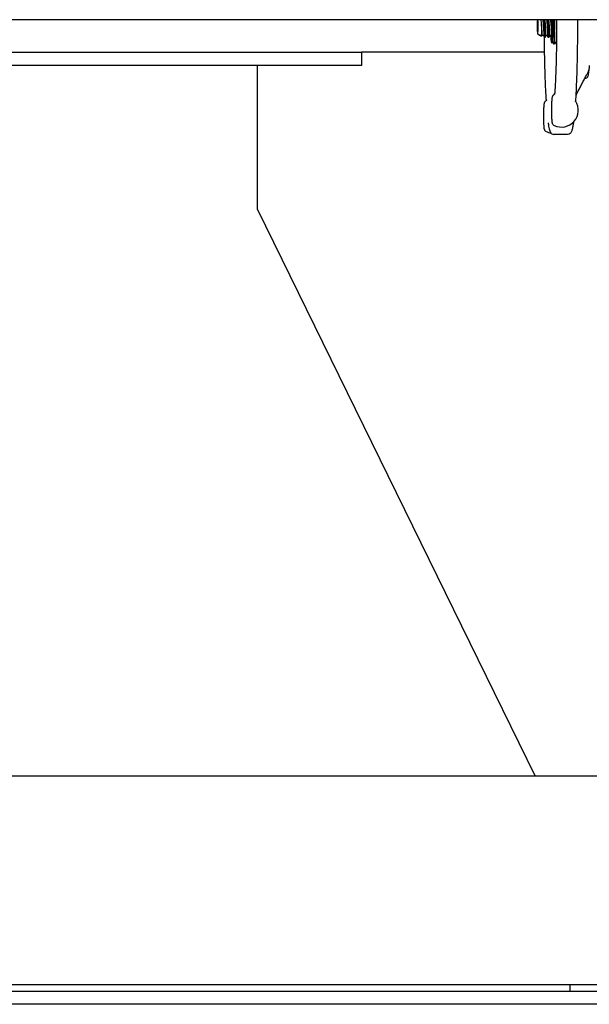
# Model space of a CAD drawing. Header units: inches. Extents: x 5 to 1128, y -85 to 748.
# Tile 599 of 656: x 1033 to 1044, y 333 to 352. Entities that reach past the tile are written whole.
import ezdxf

# ---------------------------------------------------------------- set-up
doc = ezdxf.new("R2010")
doc.units = ezdxf.units.IN
doc.header["$LTSCALE"] = 32
doc.header["$MEASUREMENT"] = 0
doc.layers.add('Visible (ANSI)', color=7, linetype='Continuous', lineweight=30)

msp = doc.modelspace()

# ---------------------------------------------------------------- linework, layer by layer
at = {"layer": 'Visible (ANSI)'}
for p, q in [((1047.86828, 352.10867), (1011.55578, 352.10867)), ((1042.68225, 351.83459), (1042.7198, 351.81377)), ((1042.72018, 351.81367), (1042.72489, 351.81367)), ((1042.72578, 351.81046), (1042.75661, 351.79336)), ((1042.76189, 351.81367), (1042.79888, 351.81367)), ((1042.8233, 351.76492), (1042.81147, 351.76492)), ((1042.83589, 351.81367), (1042.87287, 351.81367)), ((1042.89729, 351.76492), (1042.88546, 351.76492)), ((1042.90988, 351.81367), (1042.94686, 351.81367)), ((1042.94234, 351.6802), (1042.95806, 351.66441)), ((1042.96524, 351.67527), (1042.96012, 351.66536)), ((1011.55578, 351.48367), (1039.30578, 351.48367)), ((1042.80859, 351.48367), (1039.30578, 351.48367)), ((1039.30578, 351.48367), (1039.30578, 351.23367)), ((1042.9938, 351.63992), (1042.99326, 351.63992)), ((1039.30578, 351.23367), (1011.55578, 351.23367)), ((1037.30578, 351.23367), (1037.30578, 348.48367)), ((1043.59949, 350.98367), (1043.58388, 350.98367)), ((1043.25394, 349.90867), (1042.99446, 349.90867)), ((1037.30578, 348.48367), (1042.63231, 337.60867)), ((1047.86828, 337.60867), (1011.55578, 337.60867)), ((1047.86828, 333.60867), (1012.80578, 333.60867)), ((1043.30578, 333.48367), (1043.30578, 333.60867)), ((1012.80578, 333.48367), (1046.30578, 333.48367)), ((1047.86828, 333.23367), (1007.43078, 333.23367))]:
    msp.add_line(p, q, dxfattribs=at)
for centre, end in [((1043.13601, 350.37497), 32.818265), ((1042.98276, 350.25899), 261.815827)]:
    msp.add_arc(centre, 0.325, 244.568479, end, dxfattribs=at)
for centre, major_axis, start_param, end_param in [((1042.68258, 351.98367), (0, -0.14917), 3.71884679, 8.84752382), ((1042.94356, 351.98367), (0, -0.30408), 5.30563756, 8.27761097), ((1042.94356, 351.98367), (0, -0.21875), 5.60250197, 8.46222721), ((1042.80816, 351.98367), (0, -0.21875), 0.28084408, 1.28550842), ((1042.98315, 351.98367), (0, -0.34375), 1.27163406, 1.34061811), ((1042.72018, 351.98367), (0, -0.17), 6.24811891, 6.68414126)]:
    msp.add_ellipse(centre, major_axis=major_axis, ratio=0.06327788, start_param=start_param, end_param=end_param, dxfattribs=at)
for points, knots in [([(1042.74031, 352.10867), (1042.74242, 352.09484), (1042.74436, 352.07856), (1042.74815, 352.03972), (1042.74989, 352.01698), (1042.75284, 351.96998), (1042.754, 351.94617), (1042.75578, 351.9006), (1042.75638, 351.87931), (1042.75711, 351.84214), (1042.75723, 351.82668), (1042.75718, 351.80378), (1042.757, 351.79665), (1042.75673, 351.79363), (1042.75667, 351.79333), (1042.75661, 351.79336)], [-3.7202337, -3.7202337, -3.7202337, -3.7202337, -3.5648477, -3.5648477, -3.38516298, -3.38516298, -3.20331564, -3.20331564, -3.01930614, -3.01930614, -2.83313492, -2.83313492, -2.64480242, -2.64480242, -2.59504576, -2.59504576, -2.59504576, -2.59504576]), ([(1042.74095, 352.10857), (1042.74568, 352.08064), (1042.74978, 352.04187), (1042.75289, 352.00108), (1042.7569, 351.94841), (1042.75925, 351.89367), (1042.76044, 351.85801), (1042.76138, 351.82981), (1042.76164, 351.81407), (1042.76189, 351.81381)], [14.88186273, 14.88186273, 14.88186273, 14.88186273, 15.60534648, 15.60534648, 15.60534648, 16.53982126, 16.53982126, 16.53982126, 17.27875959, 17.27875959, 17.27875959, 17.27875959]), ([(1042.77794, 352.10843), (1042.78048, 352.09365), (1042.78284, 352.07587), (1042.78494, 352.05607), (1042.79004, 352.00816), (1042.79361, 351.94959), (1042.79568, 351.90298), (1042.79776, 351.85637), (1042.79839, 351.82286), (1042.79874, 351.81538), (1042.79878, 351.81443), (1042.79883, 351.8139), (1042.79887, 351.81378)], [14.88186273, 14.88186273, 14.88186273, 14.88186273, 15.26803699, 15.26803699, 15.26803699, 16.20253411, 16.20253411, 16.20253411, 17.13696941, 17.13696941, 17.13696941, 17.25560856, 17.25560856, 17.25560856, 17.25560856]), ([(1042.812, 351.77349), (1042.81195, 351.77977), (1042.81183, 351.78868), (1042.81139, 351.81121), (1042.81107, 351.82466), (1042.80996, 351.86128), (1042.80904, 351.88583), (1042.80652, 351.93841), (1042.80494, 351.96588), (1042.80108, 352.02011), (1042.79884, 352.04634), (1042.79478, 352.08409), (1042.79322, 352.09693), (1042.79157, 352.10867)], [-3.17227783, -3.17227783, -3.17227783, -3.17227783, -3.01866987, -3.01866987, -2.86653152, -2.86653152, -2.65540831, -2.65540831, -2.44714253, -2.44714253, -2.24173481, -2.24173481, -2.12469232, -2.12469232, -2.12469232, -2.12469232]), ([(1042.80974, 352.10867), (1042.81055, 352.10123), (1042.81133, 352.09341), (1042.81431, 352.06091), (1042.81621, 352.03405), (1042.81936, 351.97809), (1042.82057, 351.94952), (1042.82145, 351.92211)], [-0.5023483, -0.5023483, -0.5023483, -0.5023483, -0.430624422, -0.430624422, -0.216390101, -0.216390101, 0, 0, 0, 0]), ([(1042.81495, 352.10866), (1042.81525, 352.10689), (1042.81555, 352.10507), (1042.81585, 352.10321), (1042.82187, 352.06558), (1042.82668, 352.00986), (1042.82983, 351.95755), (1042.83299, 351.90525), (1042.8345, 351.85764), (1042.83519, 351.83308), (1042.83556, 351.82039), (1042.83572, 351.81402), (1042.83589, 351.814)], [21.16504803, 21.16504803, 21.16504803, 21.16504803, 21.21127241, 21.21127241, 21.21127241, 22.14537928, 22.14537928, 22.14537928, 23.07942543, 23.07942543, 23.07942543, 23.5619449, 23.5619449, 23.5619449, 23.5619449]), ([(1042.85193, 352.10851), (1042.85614, 352.0837), (1042.85986, 352.05043), (1042.86281, 352.01459), (1042.86708, 351.96255), (1042.86971, 351.90634), (1042.87109, 351.86765), (1042.87227, 351.83466), (1042.87258, 351.8151), (1042.87286, 351.8138)], [21.16504803, 21.16504803, 21.16504803, 21.16504803, 21.8082248, 21.8082248, 21.8082248, 22.74229285, 22.74229285, 22.74229285, 23.53879387, 23.53879387, 23.53879387, 23.53879387]), ([(1042.87116, 352.10867), (1042.87117, 352.10861), (1042.87118, 352.10855), (1042.87118, 352.10849), (1042.87693, 352.05597), (1042.88112, 351.98701), (1042.88348, 351.92537), (1042.88585, 351.86373), (1042.88641, 351.8106), (1042.88617, 351.78429), (1042.88604, 351.77047), (1042.8857, 351.76419), (1042.88539, 351.7654)], [21.382903, 21.382903, 21.382903, 21.382903, 21.38389434, 21.38389434, 21.38389434, 22.2609286, 22.2609286, 22.2609286, 23.13790935, 23.13790935, 23.13790935, 23.59868559, 23.59868559, 23.59868559, 23.59868559]), ([(1042.89729, 351.76492), (1042.89789, 351.76494), (1042.89845, 351.79377), (1042.89764, 351.84176), (1042.89682, 351.89069), (1042.89453, 351.95863), (1042.89036, 352.02192), (1042.88831, 352.05297), (1042.88581, 352.08261), (1042.88298, 352.10848)], [-29.84513021, -29.84513021, -29.84513021, -29.84513021, -28.98023715, -28.98023715, -28.98023715, -28.09855277, -28.09855277, -28.09855277, -27.6660883, -27.6660883, -27.6660883, -27.6660883]), ([(1042.88893, 352.10846), (1042.89091, 352.097), (1042.89277, 352.08369), (1042.8945, 352.06896), (1042.89984, 352.02319), (1042.90372, 351.96477), (1042.90606, 351.9162), (1042.90839, 351.86764), (1042.90922, 351.83012), (1042.90962, 351.81811), (1042.90972, 351.81516), (1042.9098, 351.81377), (1042.90988, 351.81385)], [27.44823334, 27.44823334, 27.44823334, 27.44823334, 27.74875128, 27.74875128, 27.74875128, 28.68243666, 28.68243666, 28.68243666, 29.6160625, 29.6160625, 29.6160625, 29.84513021, 29.84513021, 29.84513021, 29.84513021]), ([(1042.92594, 352.10867), (1042.93182, 352.07415), (1042.93665, 352.02231), (1042.93994, 351.97159), (1042.94337, 351.91882), (1042.94514, 351.86856), (1042.94598, 351.84018), (1042.94646, 351.82369), (1042.94666, 351.81482), (1042.94685, 351.81403)], [27.44823334, 27.44823334, 27.44823334, 27.44823334, 28.34543418, 28.34543418, 28.34543418, 29.27908149, 29.27908149, 29.27908149, 29.82197918, 29.82197918, 29.82197918, 29.82197918]), ([(1042.94515, 352.10863), (1042.94994, 352.0647), (1042.9537, 352.00954), (1042.95616, 351.95654), (1042.95648, 351.94955), (1042.95678, 351.94262), (1042.95706, 351.93576)], [27.666088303, 27.666088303, 27.666088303, 27.666088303, 28.398678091, 28.398678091, 28.398678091, 28.495254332, 28.495254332, 28.495254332, 28.495254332]), ([(1042.96665, 352.10593), (1042.96812, 352.07474), (1042.96925, 352.04144), (1042.9708, 351.97312), (1042.97122, 351.93857), (1042.97136, 351.86543), (1042.97094, 351.82799), (1042.96926, 351.7616), (1042.96801, 351.73335), (1042.96493, 351.6899), (1042.96313, 351.67521), (1042.96018, 351.66467), (1042.95912, 351.66335), (1042.95806, 351.66441)], [-5.07049148, -5.07049148, -5.07049148, -5.07049148, -4.80924137, -4.80924137, -4.54655725, -4.54655725, -4.23469149, -4.23469149, -3.92084186, -3.92084186, -3.60500863, -3.60500863, -3.43198372, -3.43198372, -3.43198372, -3.43198372]), ([(1042.99984, 351.82782), (1042.9989, 351.86611), (1042.9975, 351.90728), (1042.99357, 351.99241), (1042.99105, 352.0356), (1042.98714, 352.08739), (1042.98627, 352.09817), (1042.98537, 352.10867)], [-1.599233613, -1.599233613, -1.599233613, -1.599233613, -1.279142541, -1.279142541, -0.949966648, -0.949966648, -0.861057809, -0.861057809, -0.861057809, -0.861057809]), ([(1043.00175, 352.10867), (1043.00178, 352.10779), (1043.00181, 352.10692), (1043.00272, 352.08319), (1043.0034, 352.05941), (1043.0047, 351.99196), (1043.0049, 351.94777), (1043.00432, 351.90524)], [-0.526928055, -0.526928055, -0.526928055, -0.526928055, -0.519739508, -0.519739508, -0.332754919, -0.332754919, 0, 0, 0, 0]), ([(1043.04368, 352.10867), (1043.04371, 352.10213), (1043.04373, 352.09558), (1043.04424, 351.96072), (1043.04384, 351.83157), (1043.04127, 351.57773), (1043.0391, 351.45306), (1043.03312, 351.21416), (1043.0293, 351.09994), (1043.02019, 350.88744), (1043.0149, 350.78918), (1043.00902, 350.7013)], [4.375243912, 4.375243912, 4.375243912, 4.375243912, 4.386384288, 4.386384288, 4.604743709, 4.604743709, 4.82310313, 4.82310313, 5.041462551, 5.041462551, 5.259821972, 5.259821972, 5.259821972, 5.259821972]), ([(1043.44354, 352.10867), (1043.44357, 352.10048), (1043.4436, 352.09229), (1043.44407, 351.9427), (1043.44357, 351.80057), (1043.4407, 351.52106), (1043.43833, 351.3837), (1043.43183, 351.11974), (1043.42769, 350.99317), (1043.41783, 350.75632), (1043.4121, 350.64606), (1043.4057, 350.54632)], [4.384053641, 4.384053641, 4.384053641, 4.384053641, 4.396259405, 4.396259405, 4.606880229, 4.606880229, 4.817501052, 4.817501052, 5.028121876, 5.028121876, 5.238742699, 5.238742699, 5.238742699, 5.238742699]), ([(1042.8233, 351.76503), (1042.82379, 351.7653), (1042.82428, 351.78454), (1042.82395, 351.81907), (1042.8237, 351.84628), (1042.82294, 351.88247), (1042.82145, 351.92211)], [-23.5619449, -23.5619449, -23.5619449, -23.5619449, -22.84293399, -22.84293399, -22.84293399, -22.27643648, -22.27643648, -22.27643648, -22.27643648]), ([(1043.00393, 351.88236), (1043.00433, 351.79672), (1043.00252, 351.72243), (1042.99959, 351.68029), (1042.99775, 351.6538), (1042.99548, 351.64022), (1042.99322, 351.64021)], [5.01155125, 5.01155125, 5.01155125, 5.01155125, 5.79365477, 5.79365477, 5.79365477, 6.28532739, 6.28532739, 6.28532739, 6.28532739]), ([(1042.9938, 351.64005), (1042.9967, 351.64032), (1042.9996, 351.66348), (1043.00162, 351.70618), (1043.00389, 351.75415), (1043.00503, 351.82612), (1043.00432, 351.90524)], [-12.56637061, -12.56637061, -12.56637061, -12.56637061, -11.93502029, -11.93502029, -11.93502029, -11.2257525, -11.2257525, -11.2257525, -11.2257525]), ([(1043.00393, 351.88236), (1043.00329, 351.85162), (1043.00227, 351.8302), (1043.00137, 351.81921), (1043.00115, 351.81726), (1043.00091, 351.81612), (1043.00086, 351.81591), (1043.00078, 351.81574), (1043.00076, 351.8157), (1043.00072, 351.81567), (1043.00071, 351.81566), (1043.00069, 351.81565), (1043.00068, 351.81565), (1043.00067, 351.81565), (1043.00066, 351.81566), (1043.00064, 351.81567), (1043.00063, 351.81567), (1043.00061, 351.8157), (1043.0006, 351.81571), (1043.00056, 351.81579), (1043.00053, 351.81588), (1043.00019, 351.81725), (1042.99999, 351.82173), (1042.99984, 351.82782)], [-0.32425255, -0.32425255, -0.32425255, -0.32425255, -0.134343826, -0.134343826, -0.075534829, -0.075534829, -0.064064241, -0.064064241, -0.060729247, -0.060729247, -0.059325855, -0.059325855, -0.058506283, -0.058506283, -0.057804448, -0.057804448, -0.056992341, -0.056992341, -0.055693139, -0.055693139, -0.051009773, -0.051009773, 0, 0, 0, 0]), ([(1042.72578, 351.81046), (1042.72574, 351.81048), (1042.7257, 351.81056), (1042.72529, 351.81194), (1042.7249, 351.81751), (1042.72438, 351.82715)], [-0.191439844, -0.191439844, -0.191439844, -0.191439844, -0.171061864, -0.171061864, 0, 0, 0, 0]), ([(1042.8052, 351.78919), (1042.80591, 351.67355), (1042.80726, 351.55887), (1042.81131, 351.32697), (1042.81411, 351.21014), (1042.82102, 350.98653), (1042.82513, 350.87976), (1042.83357, 350.70058), (1042.83766, 350.62564), (1042.84209, 350.55576)], [5.075288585, 5.075288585, 5.075288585, 5.075288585, 5.248142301, 5.248142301, 5.433131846, 5.433131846, 5.618121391, 5.618121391, 5.764729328, 5.764729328, 5.764729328, 5.764729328]), ([(1042.96855, 351.67699), (1042.96721, 351.67699), (1042.96613, 351.67628), (1042.9653, 351.67547), (1042.96524, 351.67528), (1042.96524, 351.67527)], [0, 0, 0, 0, 0.0301459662, 0.0301459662, 0.0586303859, 0.0586303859, 0.0586303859, 0.0586303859]), ([(1042.97187, 351.67527), (1042.97187, 351.67528), (1042.97181, 351.67547), (1042.97096, 351.67629), (1042.96988, 351.67699), (1042.96855, 351.67699)], [0, 0, 0, 0, 0.0288458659, 0.0288458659, 0.0586323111, 0.0586323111, 0.0586323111, 0.0586323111]), ([(1042.99323, 351.63992), (1042.99167, 351.64), (1042.99042, 351.6408), (1042.98899, 351.64219), (1042.98862, 351.64284), (1042.98829, 351.64346)], [0, 0, 0, 0, 0.0328860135, 0.0328860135, 0.0663380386, 0.0663380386, 0.0663380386, 0.0663380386]), ([(1042.99876, 351.64346), (1042.99845, 351.64285), (1042.99808, 351.64222), (1042.99668, 351.64083), (1042.99542, 351.64), (1042.99383, 351.63992)], [0, 0, 0, 0, 0.0328427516, 0.0328427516, 0.0663349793, 0.0663349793, 0.0663349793, 0.0663349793]), ([(1043.0185, 351.67699), (1043.01716, 351.67699), (1043.01608, 351.67628), (1043.01525, 351.67547), (1043.01519, 351.67528), (1043.01519, 351.67527)], [0, 0, 0, 0, 0.0301459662, 0.0301459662, 0.0586303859, 0.0586303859, 0.0586303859, 0.0586303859]), ([(1043.02182, 351.67527), (1043.02182, 351.67528), (1043.02175, 351.67547), (1043.02091, 351.67629), (1043.01983, 351.67699), (1043.0185, 351.67699)], [0, 0, 0, 0, 0.0288458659, 0.0288458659, 0.0586323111, 0.0586323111, 0.0586323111, 0.0586323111]), ([(1043.04182, 351.64018), (1043.0409, 351.64049), (1043.04015, 351.64102), (1043.03894, 351.64219), (1043.03856, 351.64284), (1043.03824, 351.64346)], [0.0101995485, 0.0101995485, 0.0101995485, 0.0101995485, 0.0328860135, 0.0328860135, 0.0663380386, 0.0663380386, 0.0663380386, 0.0663380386]), ([(1043.65386, 351.08406), (1043.65232, 351.074), (1043.65075, 351.0648), (1043.6475, 351.04808), (1043.64582, 351.04056), (1043.64224, 351.02698), (1043.64037, 351.02095), (1043.63585, 351.00961), (1043.63347, 351.00431), (1043.62387, 350.99236), (1043.61404, 350.98367), (1043.59949, 350.98367)], [5.623878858, 5.623878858, 5.623878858, 5.623878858, 5.702478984, 5.702478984, 5.781079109, 5.781079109, 5.859679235, 5.859679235, 5.938279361, 5.938279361, 6.016879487, 6.016879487, 6.016879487, 6.016879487]), ([(1043.65944, 351.14352), (1043.65944, 351.14352), (1043.65944, 351.14352), (1043.65944, 351.14352), (1043.65943, 351.14349), (1043.6594, 351.1434), (1043.65939, 351.14336), (1043.65934, 351.1432), (1043.6593, 351.14306), (1043.65919, 351.14273), (1043.65913, 351.14255), (1043.65883, 351.14159), (1043.65855, 351.14073), (1043.65774, 351.13827), (1043.65719, 351.13664), (1043.65503, 351.13044), (1043.65331, 351.1259), (1043.64855, 351.11383), (1043.64541, 351.10649), (1043.63744, 351.08859), (1043.63252, 351.07828), (1043.62493, 351.06313), (1043.62224, 351.05793), (1043.61961, 351.05282)], [0.452141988, 0.452141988, 0.452141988, 0.452141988, 0.452188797, 0.452188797, 0.453839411, 0.453839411, 0.454660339, 0.454660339, 0.456328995, 0.456328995, 0.45797968, 0.45797968, 0.464672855, 0.464672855, 0.477755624, 0.477755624, 0.514754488, 0.514754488, 0.579079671, 0.579079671, 0.678520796, 0.678520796, 0.733401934, 0.733401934, 0.733401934, 0.733401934]), ([(1043.66819, 351.19081), (1043.66791, 351.18742), (1043.66758, 351.18353), (1043.66691, 351.17702), (1043.6666, 351.17435), (1043.66566, 351.16641), (1043.66503, 351.1615), (1043.66251, 351.1421), (1043.66053, 351.12845), (1043.657, 351.1044), (1043.65537, 351.09393), (1043.65386, 351.08406)], [0, 0, 0, 0, 0.043825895, 0.043825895, 0.093374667, 0.093374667, 0.17889569, 0.17889569, 0.435501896, 0.435501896, 0.634394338, 0.634394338, 0.634394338, 0.634394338]), ([(1043.67114, 351.22814), (1043.67095, 351.22556), (1043.67075, 351.223), (1043.67037, 351.21792), (1043.67017, 351.2154), (1043.66978, 351.21038), (1043.66959, 351.20789), (1043.66919, 351.20295), (1043.66899, 351.2005), (1043.6686, 351.19563), (1043.66839, 351.19321), (1043.66819, 351.19081)], [5.310957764, 5.310957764, 5.310957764, 5.310957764, 5.3228576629, 5.3228576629, 5.3347575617, 5.3347575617, 5.3466574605, 5.3466574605, 5.3585573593, 5.3585573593, 5.3704572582, 5.3704572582, 5.3704572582, 5.3704572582]), ([(1043.42077, 350.66841), (1043.43404, 350.69403), (1043.4473, 350.71965), (1043.47383, 350.7709), (1043.48709, 350.79652), (1043.51361, 350.84778), (1043.52686, 350.8734), (1043.55337, 350.92466), (1043.56662, 350.95029), (1043.59312, 351.00155), (1043.60636, 351.02719), (1043.61961, 351.05282)], [0.96010468, 0.96010468, 0.96010468, 0.96010468, 1.23399804, 1.23399804, 1.5078914, 1.5078914, 1.78178476, 1.78178476, 2.05567812, 2.05567812, 2.32957148, 2.32957148, 2.32957148, 2.32957148]), ([(1043.0066, 350.68954), (1043.00694, 350.69054), (1043.00723, 350.6915), (1043.00774, 350.69336), (1043.00796, 350.69425), (1043.00832, 350.69593), (1043.00846, 350.69672), (1043.0087, 350.69821), (1043.00879, 350.69891), (1043.00893, 350.70019), (1043.00898, 350.70077), (1043.00902, 350.7013)], [0, 0, 0, 0, 0.0109764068, 0.0109764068, 0.0219528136, 0.0219528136, 0.0329292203, 0.0329292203, 0.0439056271, 0.0439056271, 0.0548820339, 0.0548820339, 0.0548820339, 0.0548820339]), ([(1042.83348, 350.54827), (1042.82809, 350.54442), (1042.82443, 350.54064), (1042.81803, 350.53308), (1042.81586, 350.52955), (1042.81192, 350.52249), (1042.81062, 350.51934), (1042.80761, 350.5114), (1042.80661, 350.50752), (1042.80442, 350.4982), (1042.80352, 350.493), (1042.80185, 350.48166), (1042.80112, 350.47559), (1042.79975, 350.46234), (1042.79912, 350.45517), (1042.79825, 350.44376), (1042.79798, 350.43994), (1042.79771, 350.43601)], [3.453057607, 3.453057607, 3.453057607, 3.453057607, 3.482548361, 3.482548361, 3.520951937, 3.520951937, 3.573087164, 3.573087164, 3.67099282, 3.67099282, 3.814102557, 3.814102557, 3.957212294, 3.957212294, 4.100322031, 4.100322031, 4.168606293, 4.168606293, 4.168606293, 4.168606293]), ([(1042.85357, 350.57425), (1042.85357, 350.57425), (1042.85353, 350.5741), (1042.85326, 350.5733), (1042.85298, 350.57248), (1042.85201, 350.57023), (1042.8515, 350.56911), (1042.84955, 350.56547), (1042.84787, 350.56251), (1042.84206, 350.55554), (1042.8387, 350.55199), (1042.83348, 350.54827)], [2.655638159, 2.655638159, 2.655638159, 2.655638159, 2.687017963, 2.687017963, 2.729576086, 2.729576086, 2.757375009, 2.757375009, 2.799562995, 2.799562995, 2.8301277, 2.8301277, 2.8301277, 2.8301277]), ([(1042.96186, 350.62991), (1042.96026, 350.62524), (1042.95944, 350.62176), (1042.95698, 350.61055), (1042.95598, 350.60338), (1042.95395, 350.58673), (1042.95304, 350.5775), (1042.95138, 350.55695), (1042.95062, 350.54567), (1042.94926, 350.52135), (1042.94866, 350.50832), (1042.94785, 350.48651), (1042.94758, 350.47829), (1042.94736, 350.46984)], [-1.57079633, -1.57079633, -1.57079633, -1.57079633, -1.03268823, -1.03268823, 0.22394883, 0.22394883, 1.4805859, 1.4805859, 2.73722296, 2.73722296, 3.99386002, 3.99386002, 4.71238898, 4.71238898, 4.71238898, 4.71238898]), ([(1042.98673, 350.66425), (1042.9817, 350.66066), (1042.97818, 350.65712), (1042.97276, 350.65089), (1042.97086, 350.64815), (1042.96781, 350.64332), (1042.96669, 350.64121), (1042.96482, 350.63743), (1042.96409, 350.63575), (1042.96284, 350.63265), (1042.96232, 350.63124), (1042.96186, 350.62991)], [3.453057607, 3.453057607, 3.453057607, 3.453057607, 3.480564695, 3.480564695, 3.508071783, 3.508071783, 3.535578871, 3.535578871, 3.563085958, 3.563085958, 3.590593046, 3.590593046, 3.590593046, 3.590593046]), ([(1043.0066, 350.68954), (1043.00647, 350.68918), (1043.00629, 350.68866), (1043.0057, 350.68721), (1043.0053, 350.68627), (1043.0041, 350.68384), (1043.00331, 350.68234), (1043.00093, 350.67857), (1042.99936, 350.67629), (1042.99461, 350.67083), (1042.99143, 350.6676), (1042.98673, 350.66425)], [2.692592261, 2.692592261, 2.692592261, 2.692592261, 2.720099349, 2.720099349, 2.747606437, 2.747606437, 2.775113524, 2.775113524, 2.802620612, 2.802620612, 2.8301277, 2.8301277, 2.8301277, 2.8301277]), ([(1043.40572, 350.5428), (1043.40571, 350.54294), (1043.40569, 350.5431), (1043.40567, 350.54345), (1043.40566, 350.54365), (1043.40565, 350.54408), (1043.40564, 350.54431), (1043.40564, 350.54482), (1043.40565, 350.54509), (1043.40566, 350.54568), (1043.40568, 350.54599), (1043.4057, 350.54632)], [0, 0, 0, 0, 0.0058715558, 0.0058715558, 0.0117431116, 0.0117431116, 0.0176146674, 0.0176146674, 0.0234862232, 0.0234862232, 0.0293577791, 0.0293577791, 0.0293577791, 0.0293577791]), ([(1043.40632, 350.55602), (1043.40659, 350.55547), (1043.4069, 350.55489), (1043.40778, 350.55332), (1043.40839, 350.55228), (1043.40914, 350.55112)], [3.2843312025, 3.2843312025, 3.2843312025, 3.2843312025, 3.2946477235, 3.2946477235, 3.3100921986, 3.3100921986, 3.3100921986, 3.3100921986]), ([(1042.79583, 350.39943), (1042.79483, 350.37732), (1042.79408, 350.35278), (1042.79313, 350.30179), (1042.79293, 350.27541), (1042.79306, 350.22306), (1042.7934, 350.1971), (1042.79459, 350.14794), (1042.79545, 350.12476), (1042.79765, 350.08291), (1042.79899, 350.06446), (1042.80251, 350.03102), (1042.80055, 350.02334), (1042.81203, 349.99704), (1042.81323, 349.99453), (1042.81739, 349.98745), (1042.82063, 349.98233), (1042.83124, 349.97262), (1042.83632, 349.96876), (1042.8432, 349.96548)], [4.3596113, 4.3596113, 4.3596113, 4.3596113, 4.69285931, 4.69285931, 5.01935602, 5.01935602, 5.34469216, 5.34469216, 5.67205984, 5.67205984, 6.00872233, 6.00872233, 6.4055427, 6.4055427, 6.44225874, 6.44225874, 6.49163217, 6.49163217, 6.51941098, 6.51941098, 6.51941098, 6.51941098]), ([(1042.79771, 350.43601), (1042.79756, 350.43373), (1042.79742, 350.43139), (1042.79714, 350.42662), (1042.79701, 350.42419), (1042.79675, 350.41928), (1042.79663, 350.41681), (1042.79639, 350.41184), (1042.79628, 350.40935), (1042.79605, 350.40438), (1042.79594, 350.4019), (1042.79583, 350.39943)], [-1.57079633, -1.57079633, -1.57079633, -1.57079633, -0.31415927, -0.31415927, 0.9424778, 0.9424778, 2.19911486, 2.19911486, 3.45575192, 3.45575192, 4.71238898, 4.71238898, 4.71238898, 4.71238898]), ([(1042.94736, 350.46984), (1042.94702, 350.45716), (1042.94674, 350.44405), (1042.94635, 350.41733), (1042.94622, 350.40371), (1042.94611, 350.37634), (1042.94613, 350.36258), (1042.94632, 350.33531), (1042.94648, 350.32179), (1042.94696, 350.29537), (1042.94727, 350.28245), (1042.94764, 350.27001)], [4.577547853, 4.577547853, 4.577547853, 4.577547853, 4.747086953, 4.747086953, 4.916626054, 4.916626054, 5.086165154, 5.086165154, 5.255704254, 5.255704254, 5.425243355, 5.425243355, 5.425243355, 5.425243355]), ([(1042.88134, 350.13246), (1042.88465, 350.10944), (1042.88805, 350.08842), (1042.89506, 350.05029), (1042.89867, 350.0332), (1042.90631, 350.00256), (1042.91029, 349.98906), (1042.91971, 349.96416), (1042.92459, 349.95281), (1042.94383, 349.92756), (1042.96366, 349.90867), (1042.99446, 349.90867)], [6.13527112, 6.13527112, 6.13527112, 6.13527112, 6.218115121, 6.218115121, 6.300959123, 6.300959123, 6.383803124, 6.383803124, 6.466647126, 6.466647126, 6.549491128, 6.549491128, 6.549491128, 6.549491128]), ([(1042.94764, 350.27001), (1042.94773, 350.26717), (1042.94782, 350.26436), (1042.94802, 350.25886), (1042.94812, 350.25617), (1042.94834, 350.25088), (1042.94845, 350.24829), (1042.94867, 350.2432), (1042.94879, 350.2407), (1042.94902, 350.23575), (1042.94913, 350.23331), (1042.94925, 350.23088)], [-1.57079633, -1.57079633, -1.57079633, -1.57079633, -0.31415927, -0.31415927, 0.9424778, 0.9424778, 2.19911486, 2.19911486, 3.45575192, 3.45575192, 4.71238898, 4.71238898, 4.71238898, 4.71238898]), ([(1042.94925, 350.23088), (1042.9498, 350.21903), (1042.95043, 350.20791), (1042.95181, 350.18738), (1042.95257, 350.17797), (1042.95425, 350.16091), (1042.95516, 350.15329), (1042.95731, 350.13923), (1042.95836, 350.1331), (1042.96182, 350.12142), (1042.9631, 350.11715), (1042.96869, 350.10646), (1042.97152, 350.10128), (1042.98224, 350.09037), (1042.98795, 350.08551), (1042.99645, 350.08147)], [5.616248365, 5.616248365, 5.616248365, 5.616248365, 5.796880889, 5.796880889, 5.977513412, 5.977513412, 6.158145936, 6.158145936, 6.338778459, 6.338778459, 6.429094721, 6.429094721, 6.48511744, 6.48511744, 6.519410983, 6.519410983, 6.519410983, 6.519410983]), ([(1043.36933, 350.14873), (1043.36581, 350.12298), (1043.3622, 350.09954), (1043.35365, 350.05113), (1043.34869, 350.02774), (1043.33778, 349.98746), (1043.33241, 349.97091), (1043.31875, 349.94603), (1043.31337, 349.93739), (1043.29312, 349.91901), (1043.27526, 349.90867), (1043.25394, 349.90867)], [5.583525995, 5.583525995, 5.583525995, 5.583525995, 5.672630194, 5.672630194, 5.787379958, 5.787379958, 5.902129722, 5.902129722, 5.959504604, 5.959504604, 6.016879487, 6.016879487, 6.016879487, 6.016879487])]:
    msp.add_open_spline(points, degree=3, knots=knots, dxfattribs=at)
for points in [[(1042.96652, 352.10867), (1042.96656, 352.10776), (1042.96661, 352.10685), (1042.96665, 352.10593)], [(1042.72438, 351.82715), (1042.72461, 351.8188), (1042.72475, 351.81445), (1042.72488, 351.81402)], [(1042.72563, 351.81079), (1042.72538, 351.81176), (1042.72513, 351.81274), (1042.72487, 351.81372)], [(1042.76191, 351.81367), (1042.76016, 351.80694), (1042.75842, 351.80021), (1042.75668, 351.79348)], [(1042.8114, 351.76507), (1042.80725, 351.78128), (1042.80308, 351.79749), (1042.79887, 351.81372)], [(1042.812, 351.77349), (1042.81184, 351.76707), (1042.81162, 351.76442), (1042.8114, 351.76535)], [(1042.8359, 351.81367), (1042.83169, 351.79746), (1042.82752, 351.78126), (1042.82338, 351.76507)], [(1042.88539, 351.76507), (1042.88124, 351.78128), (1042.87707, 351.79749), (1042.87286, 351.81372)], [(1042.90989, 351.81367), (1042.90568, 351.79746), (1042.90152, 351.78126), (1042.89737, 351.76507)], [(1042.95089, 351.79811), (1042.94955, 351.80331), (1042.9482, 351.80851), (1042.94685, 351.81372)], [(1042.98829, 351.64346), (1042.98282, 351.65406), (1042.97735, 351.66467), (1042.97187, 351.67527)], [(1043.01519, 351.67527), (1043.00971, 351.66467), (1043.00424, 351.65406), (1042.99876, 351.64346)], [(1043.03824, 351.64346), (1043.03277, 351.65406), (1043.0273, 351.66467), (1043.02182, 351.67527)], [(1043.42077, 350.66841), (1043.41793, 350.66292), (1043.415, 350.6573), (1043.412, 350.65172)]]:
    msp.add_open_spline(points, degree=3, dxfattribs=at)

doc.saveas('drawing.dxf')
